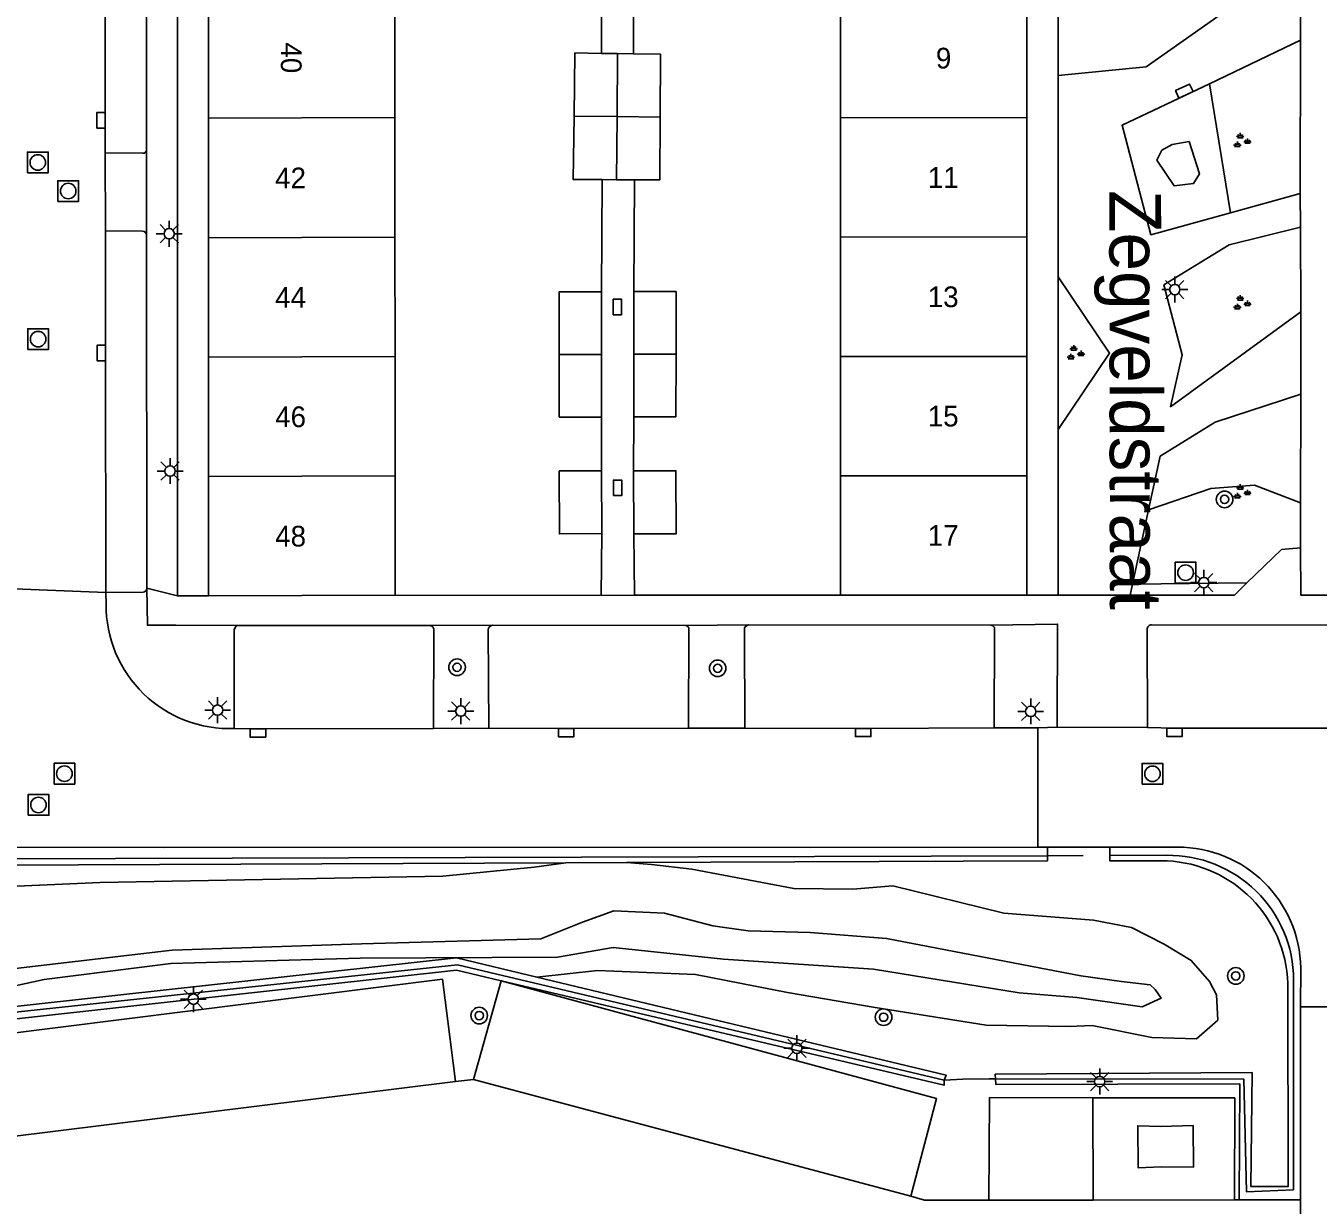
# Model space of a CAD drawing. Extents: x 125000 to 129004, y 397500 to 399008.
# Drawn here: x 127309.3 to 127371.7, y 397757 to 397813.9 of the extents above; entities that cross this region are included whole.
import ezdxf

# ---------------------------------------------------------------- set-up
doc = ezdxf.new("R2010")
doc.units = 0
for name, color, linetype in [('gg-afsc-erfafscheiding', 7, 'Continuous'), ('gg-afsc-faunaraster', 7, 'Continuous'), ('gg-afsc-hekwerk', 7, 'Continuous'), ('gg-afsc-lijn faunaraster', 7, 'Continuous'), ('gg-anno-huisnummerreeks BGT', 7, 'Continuous'), ('gg-anno-openbare ruimte label', 7, 'Continuous'), ('gg-bbg-bijgebouw', 7, 'Continuous'), ('gg-bbg-hoofdgebouw', 7, 'Continuous'), ('gg-bbg-lage trafo', 7, 'Continuous'), ('gg-bbg-tussenscheiding', 7, 'Continuous'), ('gg-knt-verharding', 7, 'Continuous'), ('gg-knt-verharding nz', 7, 'Continuous'), ('gg-kntw-bovenkant insteek waterloop', 7, 'Continuous'), ('gg-kntw-waterlijn', 7, 'Continuous'), ('gt-grn-groengrens', 7, 'Continuous'), ('gt-grn-vlakafsluiter', 7, 'Continuous'), ('gt-grn-weggrens', 7, 'Continuous'), ('gt-symb-boom', 7, 'Continuous'), ('gt-symb-groenvak', 7, 'Continuous'), ('gt-symb-kolk', 7, 'Continuous'), ('gt-symb-kolk center center', 7, 'Continuous'), ('gt-symb-lichtmast', 7, 'Continuous'), ('gt-symb-rioolschacht', 7, 'Continuous')]:
    doc.layers.add(name, color=color, linetype=linetype)

# ---------------------------------------------------------------- blocks, each defined once
blk = doc.blocks.new('gt0-LMAST')
at = {"layer": 'gt-symb-lichtmast'}
for p, q in [((-0.182, 0.173), (-0.447, 0.438)), ((-0.005, 0.246), (-0.005, 0.621)), ((0.172, 0.173), (0.437, 0.438)), ((-0.255, -0.004), (-0.63, -0.004)), ((-0.182, -0.181), (-0.447, -0.446)), ((-0.005, -0.254), (-0.005, -0.629)), ((0.437, -0.446), (0.172, -0.181)), ((0.245, -0.004), (0.62, -0.004))]:
    blk.add_line(p, q, dxfattribs=at)
blk.add_circle((-0.005, -0.004), 0.25, dxfattribs=at)
blk = doc.blocks.new('gt0-RS')
at = {"layer": 'gt-symb-rioolschacht'}
blk.add_lwpolyline([(-0.5, -0.5), (0.5, -0.5), (0.5, 0.5), (-0.5, 0.5)], close=True, dxfattribs=at)
blk.add_circle((0, 0), 0.375, dxfattribs=at)
blk = doc.blocks.new('gt0-BOOM')
at = {"layer": 'gt-symb-boom'}
for radius in [0.4, 0.2]:
    blk.add_circle((0, 0), radius, dxfattribs=at)
blk = doc.blocks.new('gt0-GRVAK')
at = {"layer": 'gt-symb-groenvak'}
for p, q in [((-0.11, 0.189), (-0.228, 0.24)), ((-0.182, 0.153), (0.088, 0.153)), ((-0.091, 0.211), (-0.156, 0.322)), ((-0.047, 0.214), (-0.047, 0.393)), ((-0.004, 0.211), (0.061, 0.322)), ((0.015, 0.189), (0.133, 0.24)), ((0.262, -0.052), (0.197, 0.059)), ((0.305, -0.049), (0.305, 0.13)), ((0.349, -0.052), (0.414, 0.059)), ((-0.245, -0.228), (-0.363, -0.177)), ((-0.318, -0.264), (-0.047, -0.264)), ((-0.226, -0.206), (-0.291, -0.095)), ((-0.183, -0.203), (-0.183, -0.024)), ((-0.139, -0.206), (-0.074, -0.095)), ((-0.12, -0.228), (-0.002, -0.177)), ((0.243, -0.074), (0.125, -0.023)), ((0.17, -0.11), (0.441, -0.11)), ((0.368, -0.074), (0.486, -0.023))]:
    blk.add_line(p, q, dxfattribs=at)
blk = doc.blocks.new('gt0-KOLK')
at = {"layer": 'gt-symb-kolk'}
blk.add_lwpolyline([(0, 0), (0.375, 0), (0.375, 0.4), (-0.375, 0.4), (-0.375, 0), (0, 0)], dxfattribs=at)
blk = doc.blocks.new('gt0-KOLKCC')
at = {"layer": 'gt-symb-kolk center center'}
blk.add_lwpolyline([(-0.375, 0.2), (0.375, 0.2), (0.375, -0.2), (-0.375, -0.2)], close=True, dxfattribs=at)

msp = doc.modelspace()

# ---------------------------------------------------------------- linework, layer by layer
at = {"layer": 'gg-afsc-erfafscheiding'}
for p, q in [((127337.103, 397817.916), (127337.1, 397812.57)), ((127338.642, 397817.898), (127338.646, 397812.546)), ((127337.103, 397801.058), (127337.134, 397806.479)), ((127338.668, 397801.077), (127338.702, 397806.47)), ((127337.111, 397795.023), (127337.109, 397792.433)), ((127338.663, 397795.034), (127338.657, 397792.422)), ((127337.117, 397789.396), (127337.09, 397786.416)), ((127338.693, 397786.424), (127338.663, 397789.379))]:
    msp.add_line(p, q, dxfattribs=at)
at = {"layer": 'gg-afsc-faunaraster'}
for p, q in [((127361.644, 397773.857), (127364.383, 397773.873)), ((127354.546, 397763.066), (127353.64, 397763.02)), ((127356.126, 397763.081), (127355.81, 397763.081))]:
    msp.add_line(p, q, dxfattribs=at)
for points in [[(127358.633, 397773.852), (127308.016, 397773.703), (127308.157, 397780.159), (127304.567, 397780.215)], [(127353.64, 397763.02), (127330.158, 397768.582), (127306.256, 397766.028), (127306.705, 397759.898)], [(127370.514, 397767.859), (127370.506, 397757.734), (127368.234, 397757.643), (127368.112, 397763.065), (127356.126, 397763.081)]]:
    msp.add_lwpolyline(points, dxfattribs=at)
msp.add_arc((127364.47, 397767.83), 6.044, 0.27582, 90.82808, dxfattribs=at)
at = {"layer": 'gg-afsc-hekwerk'}
for p, q in [((127337.09, 397786.416), (127327.143, 397786.421)), ((127348.635, 397786.429), (127338.693, 397786.424))]:
    msp.add_line(p, q, dxfattribs=at)
at = {"layer": 'gg-afsc-lijn faunaraster'}
msp.add_line((127360.358, 397773.867), (127358.633, 397773.852), dxfattribs=at)
at = {"layer": 'gg-bbg-bijgebouw'}
for p, q in [((127337.873, 397812.558), (127337.1, 397812.57)), ((127338.646, 397812.546), (127337.873, 397812.558)), ((127337.134, 397806.479), (127337.829, 397806.475)), ((127337.829, 397806.475), (127338.702, 397806.47)), ((127337.107, 397798.041), (127337.103, 397801.058)), ((127338.666, 397798.056), (127338.668, 397801.077)), ((127337.111, 397795.023), (127337.107, 397798.041)), ((127338.663, 397795.034), (127338.666, 397798.056)), ((127337.109, 397792.433), (127337.117, 397789.396)), ((127338.657, 397792.422), (127338.663, 397789.379))]:
    msp.add_line(p, q, dxfattribs=at)
for points in [[(127337.1, 397812.57), (127335.827, 397812.588), (127335.783, 397809.538)], [(127339.937, 397809.495), (127339.955, 397812.527), (127338.646, 397812.546)], [(127335.783, 397809.538), (127335.738, 397806.487), (127337.134, 397806.479)], [(127338.702, 397806.47), (127339.919, 397806.462), (127339.937, 397809.495)], [(127337.103, 397801.058), (127335.063, 397801.055), (127335.067, 397798.038)], [(127338.668, 397801.077), (127340.708, 397801.075), (127340.706, 397798.054)], [(127335.067, 397798.038), (127335.071, 397795.021), (127337.111, 397795.023)], [(127340.706, 397798.054), (127340.703, 397795.032), (127338.663, 397795.034)], [(127337.117, 397789.396), (127335.077, 397789.385), (127335.07, 397792.422), (127337.109, 397792.433)], [(127338.663, 397789.379), (127340.706, 397789.385), (127340.699, 397792.428), (127338.657, 397792.422)]]:
    msp.add_lwpolyline(points, dxfattribs=at)
at = {"layer": 'gg-bbg-hoofdgebouw'}
for p, q in [((127318.133, 397809.438), (127318.133, 397815.2)), ((127327.139, 397815.23), (127327.139, 397809.468)), ((127348.64, 397815.232), (127348.639, 397809.471)), ((127357.634, 397809.46), (127357.635, 397815.218)), ((127318.134, 397803.676), (127318.133, 397809.438)), ((127327.139, 397809.468), (127327.14, 397803.706)), ((127348.639, 397809.471), (127348.638, 397803.711)), ((127357.633, 397803.702), (127357.634, 397809.46)), ((127318.135, 397797.915), (127318.134, 397803.676)), ((127327.14, 397803.706), (127327.141, 397797.945)), ((127348.638, 397803.711), (127348.637, 397797.95)), ((127357.632, 397797.943), (127357.633, 397803.702)), ((127318.136, 397792.153), (127318.135, 397797.915)), ((127327.141, 397797.945), (127327.142, 397792.183)), ((127348.637, 397797.95), (127348.636, 397792.19)), ((127357.631, 397792.185), (127357.632, 397797.943)), ((127318.137, 397786.391), (127318.136, 397792.153)), ((127327.142, 397792.183), (127327.143, 397786.421)), ((127348.636, 397792.19), (127348.635, 397786.429)), ((127357.63, 397786.427), (127357.631, 397792.185)), ((127327.143, 397786.421), (127318.137, 397786.391)), ((127348.635, 397786.429), (127357.63, 397786.427))]:
    msp.add_line(p, q, dxfattribs=at)
at = {"layer": 'gg-bbg-lage trafo'}
msp.add_lwpolyline([(127365.659, 397760.844), (127365.673, 397758.821), (127364.117, 397758.842), (127363.003, 397758.801), (127362.991, 397760.823), (127364.099, 397760.784), (127365.659, 397760.844)], dxfattribs=at)
at = {"layer": 'gg-bbg-tussenscheiding'}
for p, q in [((127337.86, 397809.516), (127337.873, 397812.558)), ((127318.133, 397809.438), (127327.139, 397809.468)), ((127335.783, 397809.538), (127337.86, 397809.516)), ((127337.829, 397806.475), (127337.86, 397809.516)), ((127337.86, 397809.516), (127339.937, 397809.495)), ((127348.639, 397809.471), (127357.634, 397809.46)), ((127318.134, 397803.676), (127327.14, 397803.706)), ((127348.638, 397803.711), (127357.633, 397803.702)), ((127335.067, 397798.038), (127337.107, 397798.041)), ((127338.666, 397798.056), (127340.706, 397798.054)), ((127318.135, 397797.915), (127327.141, 397797.945)), ((127348.637, 397797.95), (127357.632, 397797.943)), ((127318.136, 397792.153), (127327.142, 397792.183)), ((127348.636, 397792.19), (127357.631, 397792.185))]:
    msp.add_line(p, q, dxfattribs=at)
at = {"layer": 'gg-knt-verharding'}
for p, q in [((127315.149, 397837.934), (127315.155, 397807.919)), ((127316.643, 397786.399), (127316.631, 397838.29)), ((127370.849, 397813.2), (127370.853, 397822.907)), ((127359.148, 397818.904), (127359.144, 397811.507)), ((127366.45, 397811.104), (127370.849, 397813.2)), ((127370.849, 397813.2), (127370.83, 397805.809)), ((127359.144, 397811.507), (127359.156, 397801.78)), ((127313.158, 397807.763), (127314.96, 397807.751)), ((127313.161, 397804), (127313.158, 397807.763)), ((127315.15, 397803.794), (127315.155, 397807.919)), ((127370.83, 397805.809), (127367.471, 397804.879)), ((127370.842, 397804.184), (127370.83, 397805.809)), ((127314.956, 397803.991), (127313.161, 397804)), ((127315.168, 397786.763), (127315.15, 397803.794)), ((127370.842, 397804.184), (127370.856, 397800.103)), ((127359.146, 397794.428), (127359.156, 397801.78)), ((127370.861, 397796.123), (127370.856, 397800.103)), ((127370.845, 397790.888), (127370.861, 397796.123)), ((127359.146, 397794.428), (127359.141, 397786.433)), ((127362.736, 397786.964), (127363.511, 397790.545)), ((127370.839, 397788.71), (127370.845, 397790.888)), ((127370.855, 397786.434), (127370.839, 397788.71)), ((127362.62, 397786.428), (127362.736, 397786.964)), ((127368.261, 397787.014), (127367.663, 397786.433)), ((127313.191, 397786.555), (127314.987, 397786.566)), ((127313.195, 397785.989), (127313.191, 397786.555)), ((127318.137, 397786.391), (127316.643, 397786.399)), ((127337.09, 397786.416), (127338.693, 397786.424)), ((127359.141, 397786.433), (127357.63, 397786.427)), ((127367.663, 397786.433), (127362.62, 397786.428)), ((127372.352, 397786.429), (127370.855, 397786.434)), ((127316.566, 397784.976), (127319.495, 397784.968)), ((127328.832, 397784.955), (127319.495, 397784.968)), ((127328.832, 397784.955), (127331.851, 397784.972)), ((127331.851, 397784.972), (127341.162, 397784.97)), ((127341.162, 397784.97), (127344.217, 397784.992)), ((127344.217, 397784.992), (127355.885, 397784.985)), ((127363.657, 397784.996), (127372.948, 397784.983)), ((127329.001, 397779.994), (127329.012, 397784.754)), ((127331.637, 397784.748), (127331.663, 397780.008)), ((127341.302, 397780.013), (127341.319, 397784.758)), ((127344.003, 397784.759), (127344.026, 397780.009)), ((127356.067, 397780.024), (127356.083, 397784.769)), ((127363.442, 397784.771), (127363.465, 397780.034)), ((127331.663, 397780.008), (127329.001, 397779.994)), ((127344.026, 397780.009), (127341.302, 397780.013)), ((127358.168, 397780.021), (127356.067, 397780.024)), ((127358.168, 397780.021), (127358.163, 397774.271)), ((127359.104, 397780.05), (127358.168, 397780.021)), ((127363.465, 397780.034), (127359.104, 397780.05)), ((127316.037, 397774.253), (127308.414, 397774.26)), ((127358.163, 397774.271), (127316.037, 397774.253)), ((127358.64, 397774.27), (127358.163, 397774.271)), ((127361.645, 397774.267), (127358.64, 397774.27)), ((127364.893, 397774.263), (127361.645, 397774.267)), ((127370.847, 397766.563), (127370.852, 397768.425)), ((127307.775, 397765.184), (127329.435, 397767.891)), ((127329.435, 397767.891), (127330.055, 397762.962)), ((127330.929, 397763.055), (127332.264, 397767.816)), ((127370.839, 397757.246), (127370.847, 397766.563)), ((127370.847, 397766.563), (127375.649, 397766.559)), ((127330.055, 397762.962), (127330.929, 397763.055)), ((127367.88, 397757.244), (127367.66, 397757.244)), ((127370.839, 397757.246), (127367.88, 397757.244)), ((127370.829, 397751.001), (127370.839, 397757.246))]:
    msp.add_line(p, q, dxfattribs=at)
for points in [[(127359.148, 397818.904), (127366.311, 397820.901), (127367.842, 397815.046), (127363.396, 397811.918), (127359.144, 397811.507)], [(127367.471, 397804.879), (127363.625, 397803.814), (127362.236, 397809.097), (127366.45, 397811.104)], [(127365.475, 397808.309), (127364.655, 397808.18), (127364.149, 397807.894), (127363.912, 397807.413), (127364.744, 397806.181), (127365.687, 397806.284), (127365.967, 397806.752), (127365.475, 397808.309)], [(127370.856, 397800.103), (127364.572, 397795.515), (127365.135, 397798.02), (127364.248, 397801.395), (127367.4, 397803.336), (127370.842, 397804.184)], [(127359.156, 397801.78), (127361.631, 397798.098), (127359.146, 397794.428)], [(127363.511, 397790.545), (127364.073, 397793.138), (127366.72, 397794.775), (127370.861, 397796.123)], [(127370.839, 397788.71), (127369.922, 397788.628), (127368.261, 397787.014)], [(127316.566, 397784.976), (127315.19, 397784.971), (127315.168, 397786.763)], [(127319.383, 397779.991), (127319.375, 397784.751), (127319.42, 397784.864), (127319.495, 397784.968)], [(127359.104, 397780.05), (127359.12, 397785.035), (127355.885, 397784.985)], [(127373.138, 397780.016), (127364.763, 397780.014), (127363.465, 397780.034)], [(127332.264, 397767.816), (127353.281, 397762.147), (127352.043, 397757.42)], [(127355.798, 397757.231), (127355.835, 397762.187), (127360.814, 397762.17)], [(127360.814, 397762.17), (127367.667, 397762.17), (127367.66, 397757.244)], [(127352.043, 397757.42), (127352.695, 397757.234), (127355.798, 397757.231)]]:
    msp.add_lwpolyline(points, dxfattribs=at)
for centre, radius, start, end in [((127314.972, 397807.934), 0.183, 266.11462, 355.37771), ((127314.952, 397803.793), 0.198, 0.2736, 88.8472), ((127314.969, 397786.764), 0.199, 275.2463, 359.60124), ((127319.157, 397785.949), 5.962, 179.61104, 272.17549), ((127328.833, 397784.774), 0.181, 353.50807, 90.18224), ((127331.859, 397784.75), 0.222, 92.09947, 180.51632), ((127341.133, 397784.784), 0.188, 351.99306, 81.05172), ((127344.227, 397784.768), 0.224, 92.50861, 182.35925), ((127355.876, 397784.778), 0.207, 357.38329, 87.6376), ((127363.656, 397784.782), 0.214, 89.60897, 182.99493), ((127364.949, 397768.36), 5.904, 0.63366, 90.54164)]:
    msp.add_arc(centre, radius, start, end, dxfattribs=at)
at = {"layer": 'gg-knt-verharding nz'}
for p, q in [((127308.419, 397760.266), (127330.055, 397762.962)), ((127330.929, 397763.055), (127352.043, 397757.42)), ((127360.838, 397757.23), (127360.814, 397762.17)), ((127355.798, 397757.231), (127360.838, 397757.23)), ((127360.838, 397757.23), (127367.66, 397757.244))]:
    msp.add_line(p, q, dxfattribs=at)
for points in [[(127313.158, 397807.763), (127313.15, 397809.338), (127313.147, 397838.104)], [(127313.191, 397786.555), (127313.164, 397798.11), (127313.161, 397804)], [(127329.001, 397779.994), (127320.524, 397779.979), (127319.383, 397779.991)], [(127341.302, 397780.013), (127335.404, 397779.994), (127331.663, 397780.008)], [(127356.067, 397780.024), (127349.734, 397780), (127344.026, 397780.009)]]:
    msp.add_lwpolyline(points, dxfattribs=at)
at = {"layer": 'gg-kntw-bovenkant insteek waterloop'}
for points in [[(127308.885, 397772.388), (127312.907, 397772.566), (127329.457, 397772.863), (127333.851, 397773.306), (127335.394, 397773.511)], [(127338.307, 397773.522), (127339.522, 397773.431), (127341.463, 397773.203), (127346.389, 397772.268), (127349.241, 397772.242), (127351.172, 397772.397), (127356.525, 397771.089), (127360.848, 397770.751), (127362.695, 397770.386), (127364.26, 397769.589), (127365.57, 397768.806), (127366.457, 397767.784), (127366.796, 397767.139), (127366.847, 397765.922), (127365.821, 397765.019), (127363.676, 397765.081), (127360.787, 397765.659), (127359.684, 397765.613), (127355.677, 397765.671), (127350.318, 397766.533), (127346.087, 397767.247), (127341.649, 397768.122), (127336.92, 397768.314), (127333.993, 397768.001)]]:
    msp.add_lwpolyline(points, dxfattribs=at)
at = {"layer": 'gg-kntw-waterlijn'}
msp.add_lwpolyline([(127308.817, 397768.417), (127316.38, 397769.298), (127325.528, 397769.61), (127334.18, 397769.84), (127336.183, 397770.65), (127337.698, 397771.195), (127340.155, 397771.089), (127342.482, 397770.477), (127344.191, 397770.226), (127347.184, 397770.154), (127350.868, 397769.865), (127360.239, 397768.059), (127362.209, 397767.785), (127363.594, 397767.627), (127363.833, 397767.405), (127364.113, 397766.973), (127363.202, 397766.556), (127360.052, 397767.019), (127357.268, 397767.239), (127350.232, 397768.379), (127342.989, 397768.869), (127337.678, 397769.424), (127334.99, 397768.964), (127325.458, 397768.91), (127316.329, 397768.66), (127310.214, 397767.879), (127307.387, 397767.277)], dxfattribs=at)
at = {"layer": 'gt-grn-groengrens'}
for p, q in [((127366.45, 397811.104), (127367.471, 397804.879)), ((127362.736, 397786.964), (127368.261, 397787.014)), ((127358.64, 397774.27), (127358.633, 397773.852)), ((127361.644, 397773.857), (127361.645, 397774.267)), ((127335.394, 397773.511), (127307.692, 397773.405)), ((127338.307, 397773.522), (127335.394, 397773.511))]:
    msp.add_line(p, q, dxfattribs=at)
for points in [[(127363.511, 397790.545), (127366.514, 397791.567), (127368.63, 397791.73), (127370.845, 397790.888)], [(127358.633, 397773.852), (127358.63, 397773.6), (127338.307, 397773.522)], [(127364.406, 397773.608), (127361.644, 397773.604), (127361.644, 397773.857)], [(127305.872, 397766.255), (127330.11, 397768.932), (127333.993, 397768.001)], [(127332.264, 397767.816), (127330.107, 397768.338), (127306.525, 397765.729), (127306.977, 397759.93)], [(127353.64, 397763.02), (127353.64, 397762.777), (127332.264, 397767.816)], [(127333.993, 397768.001), (127353.745, 397763.264), (127353.64, 397763.02)], [(127370.234, 397767.686), (127370.242, 397757.886), (127368.439, 397757.894), (127368.513, 397763.393), (127356.112, 397763.321), (127356.126, 397763.081)], [(127356.126, 397763.081), (127356.139, 397762.816), (127367.911, 397762.84), (127367.88, 397757.244)]]:
    msp.add_lwpolyline(points, dxfattribs=at)
msp.add_arc((127364.106, 397767.484), 6.131, 1.88384, 87.19945, dxfattribs=at)
at = {"layer": 'gt-grn-vlakafsluiter'}
msp.add_line((127354.546, 397763.066), (127355.81, 397763.081), dxfattribs=at)
at = {"layer": 'gt-grn-weggrens'}
for p, q in [((127308.357, 397786.751), (127313.191, 397786.555)), ((127315.168, 397786.763), (127316.643, 397786.399)), ((127359.141, 397786.433), (127362.62, 397786.428))]:
    msp.add_line(p, q, dxfattribs=at)

# ---------------------------------------------------------------- block references
at = {"layer": 'gt-symb-boom'}
for p in [(127367.179, 397791.048), (127330.136, 397782.947), (127342.713, 397782.898), (127367.721, 397768.055), (127331.205, 397766.142), (127350.722, 397766.063)]:
    msp.add_blockref('gt0-BOOM', p, dxfattribs=at)
at = {"layer": 'gt-symb-groenvak'}
for p in [(127367.981, 397808.339), (127367.981, 397800.51), (127359.946, 397798.096), (127367.981, 397791.386)]:
    msp.add_blockref('gt0-GRVAK', p, dxfattribs=at)
at = {"layer": 'gt-symb-kolk'}
for p, rotation in [((127365.32, 397810.566), 24.87941195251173), ((127313.15, 397809.338), 90.13718681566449), ((127313.164, 397798.11), 90.13718681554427), ((127320.524, 397779.979), 180), ((127335.404, 397779.994), 180), ((127349.734, 397780), 180), ((127364.763, 397780.014), 180)]:
    msp.add_blockref('gt0-KOLK', p, dxfattribs=dict(at, rotation=rotation))
at = {"layer": 'gt-symb-kolk center center', "rotation": 90}
for p in [(127337.874, 397800.329), (127337.881, 397791.605)]:
    msp.add_blockref('gt0-KOLKCC', p, dxfattribs=at)
at = {"layer": 'gt-symb-lichtmast'}
for p in [(127316.247, 397803.871), (127364.782, 397801.174), (127316.289, 397792.421), (127366.181, 397787.034), (127318.586, 397780.883), (127330.321, 397780.838), (127357.826, 397780.823), (127317.414, 397766.936), (127346.542, 397764.569), (127361.156, 397762.96)]:
    msp.add_blockref('gt0-LMAST', p, dxfattribs=at)
at = {"layer": 'gt-symb-rioolschacht'}
for p in [(127309.902, 397807.306), (127311.367, 397805.926), (127309.916, 397798.78), (127365.298, 397787.513), (127311.186, 397777.813), (127363.699, 397777.807), (127309.934, 397776.303)]:
    msp.add_blockref('gt0-RS', p, dxfattribs=at)

# ---------------------------------------------------------------- texts
at = {"layer": 'gg-anno-huisnummerreeks BGT'}
msp.add_text('40', height=1, rotation=270, dxfattribs=at).set_placement((127321.633, 397813.097))
for s, p in [('9', (127353.247, 397811.84)), ('42', (127321.357, 397806.058)), ('11', (127352.857, 397806.081)), ('44', (127321.358, 397800.296)), ('13', (127352.856, 397800.323)), ('46', (127321.359, 397794.534)), ('15', (127352.855, 397794.565)), ('48', (127321.36, 397788.773)), ('17', (127352.854, 397788.807))]:
    msp.add_text(s, height=1, dxfattribs=at).set_placement(p)
at = {"layer": 'gg-anno-openbare ruimte label'}
msp.add_text('Zegveldstraat', height=2.5, rotation=270.1, dxfattribs=at).set_placement((127361.617, 397805.965))

doc.saveas('drawing.dxf')
